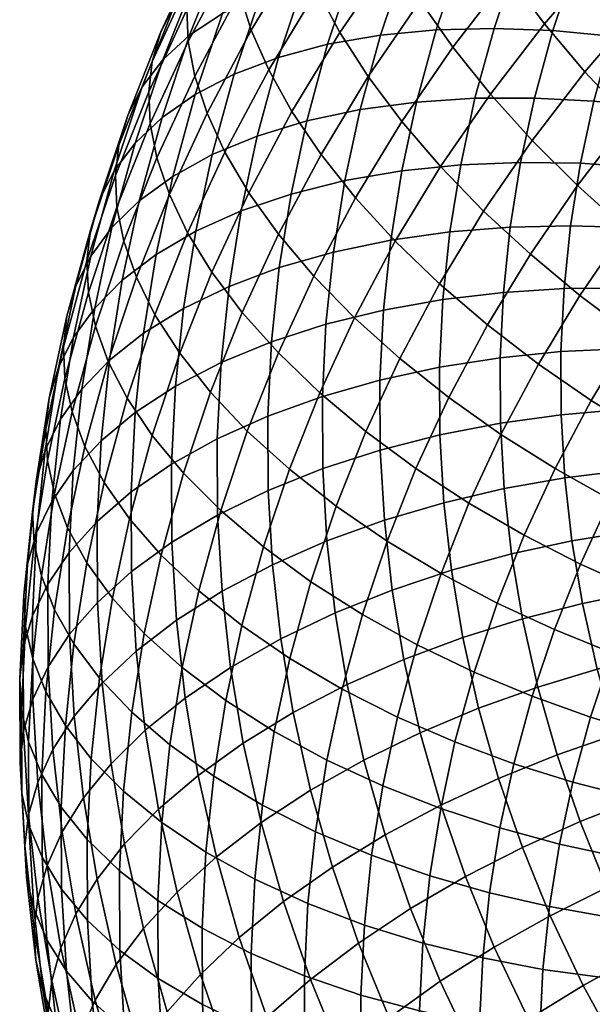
# Model space of a CAD drawing. Extents: x -120 to 2831, y -92 to 75.
# Tile 274 of 643: x 1447 to 1467, y -23 to 11. Entities that reach past the tile are written whole.
import ezdxf

# ---------------------------------------------------------------- set-up
doc = ezdxf.new("R2010")
doc.units = 0
doc.layers.add('GLASS', color=18, linetype='CONTINUOUS')

msp = doc.modelspace()

# ---------------------------------------------------------------- meshes
at = {"layer": 'GLASS'}
mesh = msp.add_polyface(dxfattribs=at)
corners = [(1455.177, 6.833, 58.141), (1454.619, 4.234, 59.792), (1456.352, 4.822, 61.229), (1456.896, 7.355, 59.62), (1455.922, 9.56, 56.406), (1457.622, 10.014, 57.929), (1454.385, 8.978, 54.76), (1453.623, 6.189, 56.534), (1453.032, 8.279, 53.016), (1452.255, 5.435, 54.826), (1451.881, 7.476, 51.207), (1451.092, 4.586, 53.045), (1455.306, 11.732, 53.004), (1456.823, 12.252, 54.69), (1453.971, 11.086, 51.227), (1452.836, 10.328, 49.388), (1451.91, 9.474, 47.519), (1450.943, 6.585, 49.36), (1451.196, 8.542, 45.648), (1450.219, 5.625, 47.508), (1450.69, 7.55, 43.804), (1449.707, 4.614, 45.676), (1455.071, 13.85, 49.462), (1456.384, 14.442, 51.273), (1453.953, 13.137, 47.595), (1453.041, 12.319, 45.702), (1452.338, 11.414, 43.814), (1451.84, 10.442, 41.957), (1451.538, 9.42, 40.157), (1450.384, 6.518, 42.01), (1451.419, 8.369, 38.432), (1450.263, 5.463, 40.288), (1451.471, 7.263, 36.737), (1450.317, 4.361, 38.591), (1456.328, 16.564, 47.725), (1457.617, 17.105, 49.569), (1455.23, 15.895, 45.83), (1454.335, 15.112, 43.914), (1453.644, 14.235, 42.008), (1453.155, 13.281, 40.14), (1452.858, 12.27, 38.333), (1452.741, 11.222, 36.605), (1452.791, 10.113, 34.913), (1453.019, 8.912, 33.216), (1451.704, 6.073, 35.033), (1453.439, 7.629, 31.538), (1452.133, 4.808, 33.343), (1455.176, 17.111, 40.164), (1455.852, 17.961, 42.087), (1454.697, 16.176, 38.283), (1454.406, 15.177, 36.469), (1454.291, 14.132, 34.739), (1454.339, 13.02, 33.05), (1454.561, 11.808, 31.359), (1454.971, 10.505, 29.693), (1455.578, 9.124, 28.08), (1454.06, 6.275, 29.907), (1456.386, 7.68, 26.548), (1454.888, 4.868, 28.352), (1456.013, 16.971, 32.915), (1456.126, 18.012, 34.647), (1456.059, 15.854, 31.227), (1456.275, 14.632, 29.544), (1456.674, 13.31, 27.89), (1457.264, 11.902, 26.294)]
mesh.append_faces([[corners[k] for k in face] for face in [(0, 1, 2, 3), (4, 0, 3, 5), (6, 7, 0, 4), (8, 9, 7, 6), (10, 11, 9, 8), (12, 6, 4, 13), (14, 8, 6, 12), (15, 10, 8, 14), (16, 17, 10, 15), (18, 19, 17, 16), (20, 21, 19, 18), (22, 14, 12, 23), (24, 15, 14, 22), (25, 16, 15, 24), (26, 18, 16, 25), (27, 20, 18, 26), (28, 29, 20, 27), (30, 31, 29, 28), (32, 33, 31, 30), (34, 22, 23, 35), (36, 24, 22, 34), (37, 25, 24, 36), (38, 26, 25, 37), (39, 27, 26, 38), (40, 28, 27, 39), (41, 30, 28, 40), (42, 32, 30, 41), (43, 44, 32, 42), (45, 46, 44, 43), (47, 38, 37, 48), (49, 39, 38, 47), (50, 40, 39, 49), (51, 41, 40, 50), (52, 42, 41, 51), (53, 43, 42, 52), (54, 45, 43, 53), (55, 56, 45, 54), (57, 58, 56, 55), (59, 51, 50, 60), (61, 52, 51, 59), (62, 53, 52, 61), (63, 54, 53, 62), (64, 55, 54, 63)]])
mesh = msp.add_polyface(dxfattribs=at)
corners = [(1464.792, 8.15, 63.888), (1464.312, 5.92, 65.304), (1466.392, 5.888, 65.866), (1466.854, 8.038, 64.501), (1462.732, 8.144, 63.091), (1462.236, 5.834, 64.558), (1467.47, 10.294, 63.065), (1468.888, 7.82, 64.935), (1469.482, 9.993, 63.552), (1465.431, 10.489, 62.399), (1463.394, 10.567, 61.549), (1461.391, 10.517, 60.516), (1460.706, 8.012, 62.11), (1459.455, 10.333, 59.305), (1458.75, 7.749, 60.949), (1457.622, 10.014, 57.929), (1456.896, 7.355, 59.62), (1468.215, 12.521, 61.646), (1470.2, 12.139, 62.185), (1466.203, 12.799, 60.927), (1464.194, 12.958, 60.025), (1462.218, 12.989, 58.94), (1460.309, 12.884, 57.679), (1458.5, 12.638, 56.256), (1456.823, 12.252, 54.69), (1455.922, 9.56, 56.406), (1467.108, 15.073, 59.475), (1469.087, 14.714, 60.245), (1465.131, 15.314, 58.521), (1463.186, 15.424, 57.385), (1461.308, 15.395, 56.075), (1459.528, 15.221, 54.606), (1457.877, 14.902, 52.997), (1456.384, 14.442, 51.273), (1455.306, 11.732, 53.004), (1468.142, 17.306, 58.046), (1470.084, 16.867, 58.867), (1457.617, 17.105, 49.569), (1459.083, 17.505, 51.331), (1458.051, 10.424, 24.785), (1456.386, 7.68, 26.548), (1455.578, 9.124, 28.08), (1457.264, 11.902, 26.294), (1459.032, 8.894, 23.392), (1457.394, 6.194, 25.127), (1458.542, 16.038, 26.132), (1456.674, 13.31, 27.89), (1456.275, 14.632, 29.544), (1458.156, 17.378, 27.774), (1459.115, 14.604, 24.553), (1459.878, 13.091, 23.066), (1460.83, 11.519, 21.7), (1461.964, 9.91, 20.482), (1460.2, 7.335, 22.141), (1463.265, 8.29, 19.435), (1461.54, 5.772, 21.057), (1461.862, 15.675, 21.397), (1461.125, 17.222, 22.862), (1462.783, 14.062, 20.057), (1463.879, 12.404, 18.871), (1465.138, 10.729, 17.86), (1466.54, 9.062, 17.041), (1464.714, 6.684, 18.577), (1468.062, 7.43, 16.428), (1466.287, 5.119, 17.921), (1465.989, 14.863, 17.279), (1464.933, 16.568, 18.434), (1467.2, 13.133, 16.303), (1468.55, 11.405, 15.524), (1470.016, 9.707, 14.953), (1469.407, 15.442, 14.803), (1468.246, 17.225, 15.744)]
mesh.append_faces([[corners[k] for k in face] for face in [(0, 1, 2, 3), (4, 5, 1, 0), (6, 3, 7, 8), (9, 0, 3, 6), (10, 4, 0, 9), (11, 12, 4, 10), (13, 14, 12, 11), (15, 16, 14, 13), (17, 6, 8, 18), (19, 9, 6, 17), (20, 10, 9, 19), (21, 11, 10, 20), (22, 13, 11, 21), (23, 15, 13, 22), (24, 25, 15, 23), (26, 19, 17, 27), (28, 20, 19, 26), (29, 21, 20, 28), (30, 22, 21, 29), (31, 23, 22, 30), (32, 24, 23, 31), (33, 34, 24, 32), (35, 26, 27, 36), (37, 33, 32, 38), (39, 40, 41, 42), (43, 44, 40, 39), (45, 46, 47, 48), (49, 42, 46, 45), (50, 39, 42, 49), (51, 43, 39, 50), (52, 53, 43, 51), (54, 55, 53, 52), (56, 50, 49, 57), (58, 51, 50, 56), (59, 52, 51, 58), (60, 54, 52, 59), (61, 62, 54, 60), (63, 64, 62, 61), (65, 59, 58, 66), (67, 60, 59, 65), (68, 61, 60, 67), (69, 63, 61, 68), (70, 67, 65, 71)]])
mesh = msp.add_polyface(dxfattribs=at)
corners = [(1467.787, -0.545, 70.234), (1467.796, -2.654, 71.564), (1469.818, -2.578, 71.585), (1469.809, -0.547, 70.303), (1467.892, 1.562, 68.903), (1469.911, 1.481, 69.022), (1465.819, 1.542, 68.619), (1465.71, -0.644, 70.001), (1463.719, 1.413, 68.159), (1463.606, -0.855, 69.592), (1461.621, 1.167, 67.514), (1461.504, -1.181, 68.998), (1459.558, 0.8, 66.682), (1459.437, -1.628, 68.216), (1457.565, 0.31, 65.665), (1457.44, -2.194, 67.248), (1455.677, -0.299, 64.473), (1455.549, -2.875, 66.101), (1466.047, 3.721, 67.24), (1468.111, 3.661, 67.574), (1463.955, 3.673, 66.729), (1461.865, 3.507, 66.033), (1459.811, 3.219, 65.151), (1457.826, 2.806, 64.086), (1455.945, 2.269, 62.848), (1466.392, 5.888, 65.866), (1468.443, 5.748, 66.251), (1464.312, 5.92, 65.304), (1462.236, 5.834, 64.558), (1460.193, 5.625, 63.626), (1458.221, 5.287, 62.513), (1456.352, 4.822, 61.229), (1466.854, 8.038, 64.501), (1468.888, 7.82, 64.935), (1460.706, 8.012, 62.11), (1462.732, 8.144, 63.091), (1458.75, 7.749, 60.949), (1456.896, 7.355, 59.62), (1458.555, 0.529, 24.423), (1457.35, -2.074, 26.089), (1455.914, -0.69, 27.288), (1457.147, 1.973, 25.584), (1460.124, -0.88, 23.44), (1458.949, -3.417, 25.063), (1458.593, 4.687, 23.843), (1455.919, 3.427, 26.902), (1457.394, 6.194, 25.127), (1459.969, 3.183, 22.721), (1461.502, 1.707, 21.78), (1463.165, 0.281, 21.034), (1461.825, -2.234, 22.647), (1464.929, -1.073, 20.489), (1463.631, -3.511, 22.052), (1460.2, 7.335, 22.141), (1459.032, 8.894, 23.392), (1461.54, 5.772, 21.057), (1463.033, 4.23, 20.158), (1464.653, 2.734, 19.457), (1466.373, 1.305, 18.961), (1468.16, -0.037, 18.668), (1466.764, -2.338, 20.146), (1464.714, 6.684, 18.577), (1463.265, 8.29, 19.435), (1466.287, 5.119, 17.921), (1467.956, 3.617, 17.471), (1469.692, 2.199, 17.227), (1469.677, 5.857, 16.024), (1468.062, 7.43, 16.428)]
mesh.append_faces([[corners[k] for k in face] for face in [(0, 1, 2, 3), (4, 0, 3, 5), (6, 7, 0, 4), (8, 9, 7, 6), (10, 11, 9, 8), (12, 13, 11, 10), (14, 15, 13, 12), (16, 17, 15, 14), (18, 6, 4, 19), (20, 8, 6, 18), (21, 10, 8, 20), (22, 12, 10, 21), (23, 14, 12, 22), (24, 16, 14, 23), (25, 18, 19, 26), (27, 20, 18, 25), (28, 21, 20, 27), (29, 22, 21, 28), (30, 23, 22, 29), (31, 24, 23, 30), (32, 25, 26, 33), (34, 29, 28, 35), (36, 30, 29, 34), (37, 31, 30, 36), (38, 39, 40, 41), (42, 43, 39, 38), (44, 41, 45, 46), (47, 38, 41, 44), (48, 42, 38, 47), (49, 50, 42, 48), (51, 52, 50, 49), (53, 44, 46, 54), (55, 47, 44, 53), (56, 48, 47, 55), (57, 49, 48, 56), (58, 51, 49, 57), (59, 60, 51, 58), (61, 56, 55, 62), (63, 57, 56, 61), (64, 58, 57, 63), (65, 59, 58, 64), (66, 64, 63, 67)]])
mesh = msp.add_polyface(dxfattribs=at)
corners = [(1454.202, 1.614, 61.453), (1453.927, -1.019, 63.12), (1455.677, -0.299, 64.473), (1455.945, 2.269, 62.848), (1452.625, 0.852, 59.921), (1452.344, -1.842, 61.626), (1451.238, -0.006, 58.279), (1450.952, -2.752, 60.017), (1454.619, 4.234, 59.792), (1456.352, 4.822, 61.229), (1453.052, 3.531, 58.222), (1451.673, 2.725, 56.547), (1450.501, 1.832, 54.794), (1450.059, -0.943, 56.554), (1449.544, 0.869, 52.994), (1449.097, -1.942, 54.776), (1448.807, -0.147, 51.177), (1448.355, -2.985, 52.976), (1453.623, 6.189, 56.534), (1455.177, 6.833, 58.141), (1452.255, 5.435, 54.826), (1451.092, 4.586, 53.045), (1450.143, 3.658, 51.223), (1449.412, 2.669, 49.388), (1448.895, 1.639, 47.569), (1448.286, -1.196, 49.369), (1448.581, 0.584, 45.789), (1447.97, -2.262, 47.597), (1448.459, -0.478, 44.071), (1447.847, -3.328, 45.881), (1450.943, 6.585, 49.36), (1451.881, 7.476, 51.207), (1450.219, 5.625, 47.508), (1449.707, 4.614, 45.676), (1449.397, 3.57, 43.889), (1449.276, 2.511, 42.169), (1449.33, 1.413, 40.47), (1448.514, -1.573, 42.37), (1449.572, 0.245, 38.751), (1448.759, -2.73, 40.644), (1450.384, 6.518, 42.01), (1450.69, 7.55, 43.804), (1450.263, 5.463, 40.288), (1450.317, 4.361, 38.591), (1450.554, 3.182, 36.88), (1450.99, 1.936, 35.177), (1450.014, -0.981, 37.037), (1451.635, 0.637, 33.511), (1450.668, -2.252, 35.353), (1452.493, -0.699, 31.911), (1451.539, -3.551, 33.729), (1451.704, 6.073, 35.033), (1451.471, 7.263, 36.737), (1452.133, 4.808, 33.343), (1452.767, 3.482, 31.695), (1453.61, 2.11, 30.117), (1454.662, 0.712, 28.639), (1453.563, -2.051, 30.404), (1455.914, -0.69, 27.288), (1454.836, -3.4, 29.019), (1454.06, 6.275, 29.907), (1453.439, 7.629, 31.538), (1454.888, 4.868, 28.352), (1455.919, 3.427, 26.902), (1457.147, 1.973, 25.584), (1457.394, 6.194, 25.127), (1456.386, 7.68, 26.548)]
mesh.append_faces([[corners[k] for k in face] for face in [(0, 1, 2, 3), (4, 5, 1, 0), (6, 7, 5, 4), (8, 0, 3, 9), (10, 4, 0, 8), (11, 6, 4, 10), (12, 13, 6, 11), (14, 15, 13, 12), (16, 17, 15, 14), (18, 10, 8, 19), (20, 11, 10, 18), (21, 12, 11, 20), (22, 14, 12, 21), (23, 16, 14, 22), (24, 25, 16, 23), (26, 27, 25, 24), (28, 29, 27, 26), (30, 22, 21, 31), (32, 23, 22, 30), (33, 24, 23, 32), (34, 26, 24, 33), (35, 28, 26, 34), (36, 37, 28, 35), (38, 39, 37, 36), (40, 34, 33, 41), (42, 35, 34, 40), (43, 36, 35, 42), (44, 38, 36, 43), (45, 46, 38, 44), (47, 48, 46, 45), (49, 50, 48, 47), (51, 44, 43, 52), (53, 45, 44, 51), (54, 47, 45, 53), (55, 49, 47, 54), (56, 57, 49, 55), (58, 59, 57, 56), (60, 54, 53, 61), (62, 55, 54, 60), (63, 56, 55, 62), (64, 58, 56, 63), (65, 63, 62, 66)]])
mesh = msp.add_polyface(dxfattribs=at)
corners = [(1453.807, -6.309, 66.459), (1453.961, -8.954, 68.125), (1455.71, -8.032, 69.351), (1455.56, -5.454, 67.728), (1452.221, -7.252, 65.042), (1452.378, -9.957, 66.745), (1453.795, -3.662, 64.79), (1455.549, -2.875, 66.101), (1452.209, -4.545, 63.334), (1450.814, -5.508, 61.758), (1450.826, -8.268, 63.499), (1449.628, -6.535, 60.09), (1449.64, -9.339, 61.859), (1448.66, -7.606, 58.358), (1448.672, -10.446, 60.15), (1453.927, -1.019, 63.12), (1455.677, -0.299, 64.473), (1452.344, -1.842, 61.626), (1450.952, -2.752, 60.017), (1449.768, -3.734, 58.32), (1448.802, -4.769, 56.566), (1448.058, -5.839, 54.783), (1447.915, -8.704, 56.592), (1447.531, -6.927, 52.999), (1447.387, -9.81, 54.821), (1450.059, -0.943, 56.554), (1451.238, -0.006, 58.279), (1449.097, -1.942, 54.776), (1448.355, -2.985, 52.976), (1447.831, -4.054, 51.181), (1447.514, -5.13, 49.415), (1447.213, -8.014, 51.241), (1447.39, -6.199, 47.702), (1447.088, -9.087, 49.529), (1447.447, -7.287, 45.996), (1447.146, -10.171, 47.822), (1448.286, -1.196, 49.369), (1448.807, -0.147, 51.177), (1447.97, -2.262, 47.597), (1447.847, -3.328, 45.881), (1447.903, -4.419, 44.178), (1448.15, -5.565, 42.445), (1447.695, -8.422, 44.256), (1448.602, -6.753, 40.706), (1448.15, -9.591, 42.505), (1449.27, -7.969, 38.987), (1448.822, -10.78, 40.769), (1448.514, -1.573, 42.37), (1448.459, -0.478, 44.071), (1448.759, -2.73, 40.644), (1449.207, -3.936, 38.917), (1449.869, -5.179, 37.215), (1450.75, -6.441, 35.567), (1450.158, -9.195, 37.316), (1451.847, -7.702, 34.002), (1451.265, -10.412, 35.724), (1450.014, -0.981, 37.037), (1449.572, 0.245, 38.751), (1450.668, -2.252, 35.353), (1451.539, -3.551, 33.729), (1452.624, -4.858, 32.193), (1453.914, -6.154, 30.774), (1453.152, -8.943, 32.549), (1455.395, -7.416, 29.498), (1454.65, -10.143, 31.233), (1453.563, -2.051, 30.404), (1452.493, -0.699, 31.911), (1454.836, -3.4, 29.019), (1456.296, -4.724, 27.782)]
mesh.append_faces([[corners[k] for k in face] for face in [(0, 1, 2, 3), (4, 5, 1, 0), (6, 0, 3, 7), (8, 4, 0, 6), (9, 10, 4, 8), (11, 12, 10, 9), (13, 14, 12, 11), (15, 6, 7, 16), (17, 8, 6, 15), (18, 9, 8, 17), (19, 11, 9, 18), (20, 13, 11, 19), (21, 22, 13, 20), (23, 24, 22, 21), (25, 19, 18, 26), (27, 20, 19, 25), (28, 21, 20, 27), (29, 23, 21, 28), (30, 31, 23, 29), (32, 33, 31, 30), (34, 35, 33, 32), (36, 29, 28, 37), (38, 30, 29, 36), (39, 32, 30, 38), (40, 34, 32, 39), (41, 42, 34, 40), (43, 44, 42, 41), (45, 46, 44, 43), (47, 40, 39, 48), (49, 41, 40, 47), (50, 43, 41, 49), (51, 45, 43, 50), (52, 53, 45, 51), (54, 55, 53, 52), (56, 50, 49, 57), (58, 51, 50, 56), (59, 52, 51, 58), (60, 54, 52, 59), (61, 62, 54, 60), (63, 64, 62, 61), (65, 60, 59, 66), (67, 61, 60, 65), (68, 63, 61, 67)]])
mesh = msp.add_polyface(dxfattribs=at)
corners = [(1467.611, -13.921, 78.34), (1468.383, -16.155, 79.734), (1470.361, -15.487, 79.611), (1469.618, -13.335, 78.267), (1465.578, -14.623, 78.24), (1466.377, -16.94, 79.686), (1468.999, -11.156, 76.905), (1471.573, -12.863, 78.039), (1470.977, -10.765, 76.727), (1466.969, -11.659, 76.925), (1464.911, -12.277, 76.773), (1462.855, -13.011, 76.435), (1463.546, -15.44, 77.954), (1468.505, -8.955, 75.526), (1470.501, -8.645, 75.399), (1466.456, -9.374, 75.494), (1464.379, -9.908, 75.288), (1462.305, -10.557, 74.898), (1468.155, -6.863, 74.213), (1470.164, -6.631, 74.135), (1466.093, -7.203, 74.131), (1464.003, -7.656, 73.875), (1467.919, -4.762, 72.892), (1469.936, -4.608, 72.863), (1465.847, -5.022, 72.76), (1463.748, -5.394, 72.453), (1467.796, -2.654, 71.564), (1469.818, -2.578, 71.585), (1465.719, -2.834, 71.382), (1463.615, -3.125, 71.024), (1465.71, -0.644, 70.001), (1467.787, -0.545, 70.234), (1463.606, -0.855, 69.592), (1464.714, -12.592, 25.815), (1464.074, -14.931, 27.303), (1462.038, -14.179, 27.709), (1462.7, -11.755, 26.168), (1466.736, -13.313, 25.647), (1466.12, -15.569, 27.083), (1468.739, -13.917, 25.653), (1468.145, -16.091, 27.036), (1470.696, -14.407, 25.816), (1470.124, -16.5, 27.148), (1465.486, -10.282, 24.343), (1463.5, -9.364, 24.643), (1467.482, -11.086, 24.227), (1469.457, -11.772, 24.285), (1471.387, -12.342, 24.499), (1466.391, -8.008, 22.89), (1464.437, -7.009, 23.139), (1468.354, -8.893, 22.827), (1470.297, -9.659, 22.936), (1472.196, -10.307, 23.2), (1465.508, -4.696, 21.659), (1462.524, -5.902, 23.582), (1463.631, -3.511, 22.052), (1467.425, -5.775, 21.461), (1469.351, -6.74, 21.449), (1471.258, -7.585, 21.608), (1466.764, -2.338, 20.146), (1464.929, -1.073, 20.489), (1468.638, -3.498, 20.001), (1470.521, -4.544, 20.041), (1472.385, -5.47, 20.252), (1469.986, -1.277, 18.573), (1468.16, -0.037, 18.668), (1471.82, -2.402, 18.664)]
mesh.append_faces([[corners[k] for k in face] for face in [(0, 1, 2, 3), (4, 5, 1, 0), (6, 3, 7, 8), (9, 0, 3, 6), (10, 4, 0, 9), (11, 12, 4, 10), (13, 6, 8, 14), (15, 9, 6, 13), (16, 10, 9, 15), (17, 11, 10, 16), (18, 13, 14, 19), (20, 15, 13, 18), (21, 16, 15, 20), (22, 18, 19, 23), (24, 20, 18, 22), (25, 21, 20, 24), (26, 22, 23, 27), (28, 24, 22, 26), (29, 25, 24, 28), (30, 28, 26, 31), (32, 29, 28, 30), (33, 34, 35, 36), (37, 38, 34, 33), (39, 40, 38, 37), (41, 42, 40, 39), (43, 33, 36, 44), (45, 37, 33, 43), (46, 39, 37, 45), (47, 41, 39, 46), (48, 43, 44, 49), (50, 45, 43, 48), (51, 46, 45, 50), (52, 47, 46, 51), (53, 49, 54, 55), (56, 48, 49, 53), (57, 50, 48, 56), (58, 51, 50, 57), (59, 53, 55, 60), (61, 56, 53, 59), (62, 57, 56, 61), (63, 58, 57, 62), (64, 61, 59, 65), (66, 62, 61, 64)]])
mesh = msp.add_polyface(dxfattribs=at)
corners = [(1460.834, -13.857, 75.904), (1461.548, -16.368, 77.474), (1463.546, -15.44, 77.954), (1462.855, -13.011, 76.435), (1458.881, -14.808, 75.177), (1459.618, -17.398, 76.797), (1460.265, -11.32, 74.315), (1462.305, -10.557, 74.898), (1458.294, -12.191, 73.538), (1456.427, -13.161, 72.573), (1457.031, -15.852, 74.259), (1454.697, -14.215, 71.429), (1455.317, -16.976, 73.16), (1461.915, -8.226, 73.434), (1464.379, -9.908, 75.288), (1464.003, -7.656, 73.875), (1459.862, -8.91, 72.802), (1457.878, -9.705, 71.978), (1456, -10.603, 70.967), (1461.651, -5.883, 71.961), (1463.748, -5.394, 72.453), (1459.589, -6.488, 71.279), (1457.597, -7.207, 70.407), (1455.71, -8.032, 69.351), (1461.514, -3.533, 70.482), (1463.615, -3.125, 71.024), (1459.447, -4.059, 69.75), (1457.451, -4.701, 68.829), (1455.56, -5.454, 67.728), (1461.504, -1.181, 68.998), (1463.606, -0.855, 69.592), (1459.437, -1.628, 68.216), (1457.44, -2.194, 67.248), (1455.549, -2.875, 66.101), (1457.596, -14.807, 30.662), (1457.201, -17.289, 32.235), (1455.366, -16.37, 33.305), (1455.773, -13.817, 31.686), (1458.125, -12.345, 29.098), (1456.317, -11.283, 30.077), (1460.044, -13.314, 28.307), (1459.531, -15.701, 29.823), (1462.038, -14.179, 27.709), (1461.542, -16.488, 29.176), (1464.074, -14.931, 27.303), (1463.595, -17.161, 28.72), (1457.043, -8.625, 28.386), (1454.65, -10.143, 31.233), (1455.395, -7.416, 29.498), (1458.831, -9.761, 27.454), (1460.728, -10.809, 26.714), (1462.7, -11.755, 26.168), (1457.921, -6.001, 26.713), (1456.296, -4.724, 27.782), (1459.685, -7.211, 25.829), (1461.555, -8.336, 25.137), (1463.5, -9.364, 24.643), (1457.35, -2.074, 26.089), (1454.836, -3.4, 29.019), (1455.914, -0.69, 27.288), (1458.949, -3.417, 25.063), (1460.683, -4.7, 24.225), (1462.524, -5.902, 23.582), (1464.437, -7.009, 23.139), (1461.825, -2.234, 22.647), (1460.124, -0.88, 23.44), (1463.631, -3.511, 22.052)]
mesh.append_faces([[corners[k] for k in face] for face in [(0, 1, 2, 3), (4, 5, 1, 0), (6, 0, 3, 7), (8, 4, 0, 6), (9, 10, 4, 8), (11, 12, 10, 9), (13, 7, 14, 15), (16, 6, 7, 13), (17, 8, 6, 16), (18, 9, 8, 17), (19, 13, 15, 20), (21, 16, 13, 19), (22, 17, 16, 21), (23, 18, 17, 22), (24, 19, 20, 25), (26, 21, 19, 24), (27, 22, 21, 26), (28, 23, 22, 27), (29, 24, 25, 30), (31, 26, 24, 29), (32, 27, 26, 31), (33, 28, 27, 32), (34, 35, 36, 37), (38, 34, 37, 39), (40, 41, 34, 38), (42, 43, 41, 40), (44, 45, 43, 42), (46, 39, 47, 48), (49, 38, 39, 46), (50, 40, 38, 49), (51, 42, 40, 50), (52, 46, 48, 53), (54, 49, 46, 52), (55, 50, 49, 54), (56, 51, 50, 55), (57, 53, 58, 59), (60, 52, 53, 57), (61, 54, 52, 60), (62, 55, 54, 61), (63, 56, 55, 62), (64, 61, 60, 65), (66, 62, 61, 64)]])
mesh = msp.add_polyface(dxfattribs=at)
corners = [(1454.258, -11.591, 69.783), (1454.697, -14.215, 71.429), (1456.427, -13.161, 72.573), (1456, -10.603, 70.967), (1452.682, -12.654, 68.441), (1453.131, -15.338, 70.125), (1451.296, -13.775, 66.964), (1451.754, -16.512, 68.682), (1453.961, -8.954, 68.125), (1455.71, -8.032, 69.351), (1452.378, -9.957, 66.745), (1450.987, -11.025, 65.236), (1449.803, -12.141, 63.623), (1450.118, -14.935, 65.38), (1448.838, -13.284, 61.937), (1449.156, -16.115, 63.716), (1448.094, -14.437, 60.206), (1448.416, -17.295, 62.003), (1450.826, -8.268, 63.499), (1452.221, -7.252, 65.042), (1449.64, -9.339, 61.859), (1448.672, -10.446, 60.15), (1447.927, -11.571, 58.401), (1447.399, -12.697, 56.642), (1447.568, -15.582, 58.459), (1447.08, -13.806, 54.898), (1447.249, -16.702, 56.721), (1447.915, -8.704, 56.592), (1448.66, -7.606, 58.358), (1447.387, -9.81, 54.821), (1447.068, -10.908, 53.07), (1446.944, -11.985, 51.36), (1446.956, -14.886, 53.19), (1447.001, -13.066, 49.65), (1447.013, -15.963, 51.478), (1447.251, -14.178, 47.897), (1447.264, -17.065, 49.718), (1447.213, -8.014, 51.241), (1447.531, -6.927, 52.999), (1447.088, -9.087, 49.529), (1447.146, -10.171, 47.822), (1447.395, -11.295, 46.075), (1447.852, -12.445, 44.312), (1447.709, -15.309, 46.122), (1448.527, -13.606, 42.558), (1448.386, -16.443, 44.351), (1449.425, -14.761, 40.842), (1449.285, -17.561, 42.612), (1447.695, -8.422, 44.256), (1447.447, -7.287, 45.996), (1448.15, -9.591, 42.505), (1448.822, -10.78, 40.769), (1449.716, -11.97, 39.076), (1450.83, -13.143, 37.455), (1450.544, -15.89, 39.194), (1452.155, -14.28, 35.936), (1451.874, -16.974, 37.641), (1450.158, -9.195, 37.316), (1449.27, -7.969, 38.987), (1451.265, -10.412, 35.724), (1452.582, -11.601, 34.237), (1454.092, -12.742, 32.884), (1453.675, -15.362, 34.545), (1455.773, -13.817, 31.686), (1455.366, -16.37, 33.305), (1453.152, -8.943, 32.549), (1451.847, -7.702, 34.002), (1454.65, -10.143, 31.233), (1456.317, -11.283, 30.077)]
mesh.append_faces([[corners[k] for k in face] for face in [(0, 1, 2, 3), (4, 5, 1, 0), (6, 7, 5, 4), (8, 0, 3, 9), (10, 4, 0, 8), (11, 6, 4, 10), (12, 13, 6, 11), (14, 15, 13, 12), (16, 17, 15, 14), (18, 11, 10, 19), (20, 12, 11, 18), (21, 14, 12, 20), (22, 16, 14, 21), (23, 24, 16, 22), (25, 26, 24, 23), (27, 22, 21, 28), (29, 23, 22, 27), (30, 25, 23, 29), (31, 32, 25, 30), (33, 34, 32, 31), (35, 36, 34, 33), (37, 30, 29, 38), (39, 31, 30, 37), (40, 33, 31, 39), (41, 35, 33, 40), (42, 43, 35, 41), (44, 45, 43, 42), (46, 47, 45, 44), (48, 41, 40, 49), (50, 42, 41, 48), (51, 44, 42, 50), (52, 46, 44, 51), (53, 54, 46, 52), (55, 56, 54, 53), (57, 52, 51, 58), (59, 53, 52, 57), (60, 55, 53, 59), (61, 62, 55, 60), (63, 64, 62, 61), (65, 60, 59, 66), (67, 61, 60, 65), (68, 63, 61, 67)]])
mesh = msp.add_polyface(dxfattribs=at)
corners = [(1454.56, -20.959, 73.643), (1455.513, -23.721, 75.367), (1457.026, -22.412, 76.555), (1456.094, -19.711, 74.869), (1453.765, -18.162, 71.895), (1455.317, -16.976, 73.16), (1452.4, -19.391, 70.486), (1453.21, -22.242, 72.269), (1451.24, -20.642, 68.958), (1452.063, -23.539, 70.77), (1453.131, -15.338, 70.125), (1454.697, -14.215, 71.429), (1451.754, -16.512, 68.682), (1450.583, -17.716, 67.125), (1449.628, -18.931, 65.484), (1450.293, -21.895, 67.341), (1448.891, -20.139, 63.787), (1449.563, -23.131, 65.662), (1448.37, -21.321, 62.064), (1449.046, -24.333, 63.951), (1450.118, -14.935, 65.38), (1451.296, -13.775, 66.964), (1449.156, -16.115, 63.716), (1448.416, -17.295, 62.003), (1447.891, -18.458, 60.267), (1447.574, -19.59, 58.537), (1448.055, -22.463, 60.34), (1447.451, -20.677, 56.834), (1447.932, -23.554, 58.64), (1447.507, -21.747, 55.117), (1447.988, -24.62, 56.921), (1447.568, -15.582, 58.459), (1448.094, -14.437, 60.206), (1447.249, -16.702, 56.721), (1447.125, -17.785, 55.016), (1447.182, -18.859, 53.302), (1447.432, -19.95, 51.534), (1447.756, -22.827, 53.343), (1447.889, -21.043, 49.735), (1448.21, -23.901, 51.532), (1446.956, -14.886, 53.19), (1447.08, -13.806, 54.898), (1447.013, -15.963, 51.478), (1447.264, -17.065, 49.718), (1447.721, -18.177, 47.931), (1448.398, -19.283, 46.142), (1448.563, -22.122, 47.93), (1449.297, -20.365, 44.381), (1449.461, -23.168, 46.146), (1450.418, -21.405, 42.676), (1450.579, -24.163, 44.412), (1447.709, -15.309, 46.122), (1447.251, -14.178, 47.897), (1448.386, -16.443, 44.351), (1449.285, -17.561, 42.612), (1450.406, -18.646, 40.935), (1451.739, -19.677, 39.349), (1451.75, -22.384, 41.056), (1453.268, -20.638, 37.882), (1453.279, -23.285, 39.551), (1454.97, -21.513, 36.558), (1454.981, -24.093, 38.185), (1450.544, -15.89, 39.194), (1449.425, -14.761, 40.842), (1451.874, -16.974, 37.641), (1453.4, -17.996, 36.212), (1455.098, -18.937, 34.93), (1453.675, -15.362, 34.545), (1452.155, -14.28, 35.936), (1455.366, -16.37, 33.305)]
mesh.append_faces([[corners[k] for k in face] for face in [(0, 1, 2, 3), (4, 0, 3, 5), (6, 7, 0, 4), (8, 9, 7, 6), (10, 4, 5, 11), (12, 6, 4, 10), (13, 8, 6, 12), (14, 15, 8, 13), (16, 17, 15, 14), (18, 19, 17, 16), (20, 13, 12, 21), (22, 14, 13, 20), (23, 16, 14, 22), (24, 18, 16, 23), (25, 26, 18, 24), (27, 28, 26, 25), (29, 30, 28, 27), (31, 24, 23, 32), (33, 25, 24, 31), (34, 27, 25, 33), (35, 29, 27, 34), (36, 37, 29, 35), (38, 39, 37, 36), (40, 34, 33, 41), (42, 35, 34, 40), (43, 36, 35, 42), (44, 38, 36, 43), (45, 46, 38, 44), (47, 48, 46, 45), (49, 50, 48, 47), (51, 44, 43, 52), (53, 45, 44, 51), (54, 47, 45, 53), (55, 49, 47, 54), (56, 57, 49, 55), (58, 59, 57, 56), (60, 61, 59, 58), (62, 55, 54, 63), (64, 56, 55, 62), (65, 58, 56, 64), (66, 60, 58, 65), (67, 65, 64, 68), (69, 66, 65, 67)]])
mesh = msp.add_polyface(dxfattribs=at)
corners = [(1467.396, -28.63, 85.096), (1469.012, -30.954, 86.53), (1470.766, -29.55, 86.714), (1469.203, -27.302, 85.326), (1467.775, -24.991, 83.896), (1471.04, -26.076, 85.358), (1469.661, -23.845, 83.978), (1465.919, -26.241, 83.617), (1464.127, -27.582, 83.134), (1465.65, -30.046, 84.658), (1462.428, -28.995, 82.445), (1463.995, -31.53, 84.014), (1468.416, -21.558, 82.559), (1471.549, -22.813, 83.873), (1470.349, -20.608, 82.505), (1466.485, -22.623, 82.428), (1464.587, -23.793, 82.099), (1462.752, -25.057, 81.568), (1469.281, -18.356, 81.105), (1472.255, -19.778, 82.28), (1471.226, -17.608, 80.932), (1467.308, -19.223, 81.108), (1465.338, -20.204, 80.924), (1463.401, -21.293, 80.545), (1468.383, -16.155, 79.734), (1470.361, -15.487, 79.611), (1466.377, -16.94, 79.686), (1464.374, -17.84, 79.452), (1463.546, -15.44, 77.954), (1465.578, -14.623, 78.24), (1471.208, -28.461, 34.78), (1471.427, -30.407, 36.003), (1469.418, -30.639, 36.081), (1469.19, -28.615, 34.809), (1465.114, -28.629, 35.342), (1465.359, -30.81, 36.713), (1463.286, -30.738, 37.291), (1463.031, -28.475, 35.868), (1467.176, -28.672, 34.992), (1467.412, -30.774, 36.314), (1469.19, -28.615, 34.809), (1469.418, -30.639, 36.081), (1471.094, -26.51, 33.551), (1469.072, -26.586, 33.531), (1464.986, -26.441, 33.964), (1462.898, -26.206, 34.44), (1467.053, -26.565, 33.665), (1469.072, -26.586, 33.531), (1471.086, -24.557, 32.319), (1469.063, -24.555, 32.25), (1467.044, -24.455, 32.334), (1464.977, -24.251, 32.583), (1469.063, -24.555, 32.25), (1471.183, -22.607, 31.087), (1469.165, -22.526, 30.968), (1465.086, -22.065, 31.201), (1462.889, -23.936, 33.007), (1463.002, -21.668, 31.575), (1467.149, -22.349, 31.003), (1469.165, -22.526, 30.968), (1471.386, -20.663, 29.857), (1469.376, -20.505, 29.689), (1465.313, -19.886, 29.822), (1463.238, -19.408, 30.144), (1467.368, -20.25, 29.675), (1469.376, -20.505, 29.689), (1471.694, -18.731, 28.632), (1469.696, -18.495, 28.414), (1465.658, -17.719, 28.448), (1463.595, -17.161, 28.72), (1467.7, -18.162, 28.351), (1469.696, -18.495, 28.414), (1466.12, -15.569, 27.083), (1464.074, -14.931, 27.303), (1468.145, -16.091, 27.036), (1470.124, -16.5, 27.148)]
mesh.append_faces([[corners[k] for k in face] for face in [(0, 1, 2, 3), (4, 3, 5, 6), (7, 0, 3, 4), (8, 9, 0, 7), (10, 11, 9, 8), (12, 6, 13, 14), (15, 4, 6, 12), (16, 7, 4, 15), (17, 8, 7, 16), (18, 14, 19, 20), (21, 12, 14, 18), (22, 15, 12, 21), (23, 16, 15, 22), (24, 18, 20, 25), (26, 21, 18, 24), (27, 22, 21, 26), (28, 27, 26, 29), (30, 31, 32, 33), (34, 35, 36, 37), (38, 39, 35, 34), (40, 41, 39, 38), (42, 30, 33, 43), (44, 34, 37, 45), (46, 38, 34, 44), (47, 40, 38, 46), (48, 42, 43, 49), (50, 46, 44, 51), (52, 47, 46, 50), (53, 48, 49, 54), (55, 51, 56, 57), (58, 50, 51, 55), (59, 52, 50, 58), (60, 53, 54, 61), (62, 55, 57, 63), (64, 58, 55, 62), (65, 59, 58, 64), (66, 60, 61, 67), (68, 62, 63, 69), (70, 64, 62, 68), (71, 65, 64, 70), (72, 68, 69, 73), (74, 70, 68, 72), (75, 71, 70, 74)]])
mesh = msp.add_polyface(dxfattribs=at)
corners = [(1461.014, -26.397, 80.834), (1462.428, -28.995, 82.445), (1464.127, -27.582, 83.134), (1462.752, -25.057, 81.568), (1459.402, -27.794, 79.905), (1460.853, -30.46, 81.557), (1457.943, -29.227, 78.793), (1459.428, -31.953, 80.484), (1461.529, -22.478, 79.964), (1464.587, -23.793, 82.099), (1463.401, -21.293, 80.545), (1459.755, -23.744, 79.184), (1458.111, -25.072, 78.212), (1456.623, -26.443, 77.062), (1455.314, -27.833, 75.754), (1456.66, -30.671, 77.519), (1462.404, -18.849, 79.023), (1465.338, -20.204, 80.924), (1464.374, -17.84, 79.452), (1460.501, -19.957, 78.394), (1458.698, -21.15, 77.569), (1457.026, -22.412, 76.555), (1455.513, -23.721, 75.367), (1461.548, -16.368, 77.474), (1463.546, -15.44, 77.954), (1459.618, -17.398, 76.797), (1457.789, -18.518, 75.926), (1456.094, -19.711, 74.869), (1457.031, -15.852, 74.259), (1458.881, -14.808, 75.177), (1455.317, -16.976, 73.16), (1456.973, -27.301, 38.557), (1457.254, -29.8, 40.127), (1455.42, -29.241, 41.424), (1455.131, -26.671, 39.808), (1458.926, -27.814, 37.477), (1459.199, -30.236, 39), (1460.957, -28.205, 36.58), (1461.221, -30.548, 38.053), (1463.031, -28.475, 35.868), (1463.286, -30.738, 37.291), (1456.827, -24.796, 36.979), (1454.981, -24.093, 38.185), (1458.785, -25.384, 35.947), (1460.82, -25.855, 35.1), (1462.898, -26.206, 34.44), (1458.774, -22.954, 34.414), (1456.816, -22.288, 35.397), (1460.81, -23.503, 33.616), (1462.889, -23.936, 33.007), (1464.977, -24.251, 32.583), (1464.986, -26.441, 33.964), (1456.941, -19.784, 33.815), (1454.97, -21.513, 36.558), (1455.098, -18.937, 34.93), (1458.896, -20.526, 32.88), (1460.927, -21.155, 32.133), (1463.002, -21.668, 31.575), (1457.201, -17.289, 32.235), (1455.366, -16.37, 33.305), (1459.148, -18.107, 31.349), (1461.172, -18.815, 30.651), (1463.238, -19.408, 30.144), (1459.531, -15.701, 29.823), (1457.596, -14.807, 30.662), (1461.542, -16.488, 29.176), (1463.595, -17.161, 28.72)]
mesh.append_faces([[corners[k] for k in face] for face in [(0, 1, 2, 3), (4, 5, 1, 0), (6, 7, 5, 4), (8, 3, 9, 10), (11, 0, 3, 8), (12, 4, 0, 11), (13, 6, 4, 12), (14, 15, 6, 13), (16, 10, 17, 18), (19, 8, 10, 16), (20, 11, 8, 19), (21, 12, 11, 20), (22, 13, 12, 21), (23, 16, 18, 24), (25, 19, 16, 23), (26, 20, 19, 25), (27, 21, 20, 26), (28, 26, 25, 29), (30, 27, 26, 28), (31, 32, 33, 34), (35, 36, 32, 31), (37, 38, 36, 35), (39, 40, 38, 37), (41, 31, 34, 42), (43, 35, 31, 41), (44, 37, 35, 43), (45, 39, 37, 44), (46, 43, 41, 47), (48, 44, 43, 46), (49, 45, 44, 48), (50, 51, 45, 49), (52, 47, 53, 54), (55, 46, 47, 52), (56, 48, 46, 55), (57, 49, 48, 56), (58, 52, 54, 59), (60, 55, 52, 58), (61, 56, 55, 60), (62, 57, 56, 61), (63, 60, 58, 64), (65, 61, 60, 63), (66, 62, 61, 65)]])
mesh = msp.add_polyface(dxfattribs=at)
corners = [(1454.201, -29.22, 74.312), (1455.568, -32.105, 76.105), (1456.66, -30.671, 77.519), (1455.314, -27.833, 75.754), (1454.182, -25.058, 74.026), (1456.623, -26.443, 77.062), (1455.513, -23.721, 75.367), (1453.051, -26.401, 72.556), (1452.127, -27.728, 70.985), (1453.292, -30.584, 72.764), (1451.415, -29.021, 69.342), (1452.591, -31.904, 71.138), (1453.21, -22.242, 72.269), (1454.56, -20.959, 73.643), (1452.063, -23.539, 70.77), (1451.127, -24.83, 69.176), (1450.405, -26.094, 67.515), (1449.894, -27.316, 65.816), (1450.911, -30.262, 67.655), (1449.585, -28.481, 64.107), (1450.605, -31.439, 65.953), (1450.293, -21.895, 67.341), (1451.24, -20.642, 68.958), (1449.563, -23.131, 65.662), (1449.046, -24.333, 63.951), (1448.734, -25.487, 62.235), (1448.611, -26.581, 60.536), (1449.463, -29.579, 62.411), (1448.667, -27.644, 58.815), (1449.518, -30.639, 60.688), (1448.911, -28.702, 57.027), (1449.758, -31.685, 58.892), (1448.055, -22.463, 60.34), (1448.37, -21.321, 62.064), (1447.932, -23.554, 58.64), (1447.988, -24.62, 56.921), (1448.235, -25.689, 55.14), (1448.686, -26.744, 53.317), (1449.358, -29.737, 55.192), (1449.353, -27.768, 51.477), (1450.018, -30.732, 53.334), (1450.24, -28.742, 49.647), (1450.897, -31.669, 51.481), (1447.756, -22.827, 53.343), (1447.507, -21.747, 55.117), (1448.21, -23.901, 51.532), (1448.882, -24.952, 49.709), (1449.775, -25.962, 47.902), (1450.888, -26.913, 46.141), (1451.346, -29.649, 47.858), (1452.212, -27.786, 44.456), (1452.661, -30.47, 46.14), (1453.73, -28.567, 42.875), (1454.169, -31.191, 44.522), (1448.563, -22.122, 47.93), (1447.889, -21.043, 49.735), (1449.461, -23.168, 46.146), (1450.579, -24.163, 44.412), (1451.908, -25.089, 42.76), (1453.433, -25.93, 41.217), (1455.131, -26.671, 39.808), (1455.42, -29.241, 41.424), (1451.75, -22.384, 41.056), (1450.418, -21.405, 42.676), (1453.279, -23.285, 39.551), (1454.981, -24.093, 38.185), (1456.816, -22.288, 35.397), (1456.827, -24.796, 36.979), (1454.97, -21.513, 36.558)]
mesh.append_faces([[corners[k] for k in face] for face in [(0, 1, 2, 3), (4, 3, 5, 6), (7, 0, 3, 4), (8, 9, 0, 7), (10, 11, 9, 8), (12, 4, 6, 13), (14, 7, 4, 12), (15, 8, 7, 14), (16, 10, 8, 15), (17, 18, 10, 16), (19, 20, 18, 17), (21, 15, 14, 22), (23, 16, 15, 21), (24, 17, 16, 23), (25, 19, 17, 24), (26, 27, 19, 25), (28, 29, 27, 26), (30, 31, 29, 28), (32, 25, 24, 33), (34, 26, 25, 32), (35, 28, 26, 34), (36, 30, 28, 35), (37, 38, 30, 36), (39, 40, 38, 37), (41, 42, 40, 39), (43, 36, 35, 44), (45, 37, 36, 43), (46, 39, 37, 45), (47, 41, 39, 46), (48, 49, 41, 47), (50, 51, 49, 48), (52, 53, 51, 50), (54, 46, 45, 55), (56, 47, 46, 54), (57, 48, 47, 56), (58, 50, 48, 57), (59, 52, 50, 58), (60, 61, 52, 59), (62, 58, 57, 63), (64, 59, 58, 62), (65, 60, 59, 64), (66, 67, 65, 68)]])

doc.saveas('drawing.dxf')
